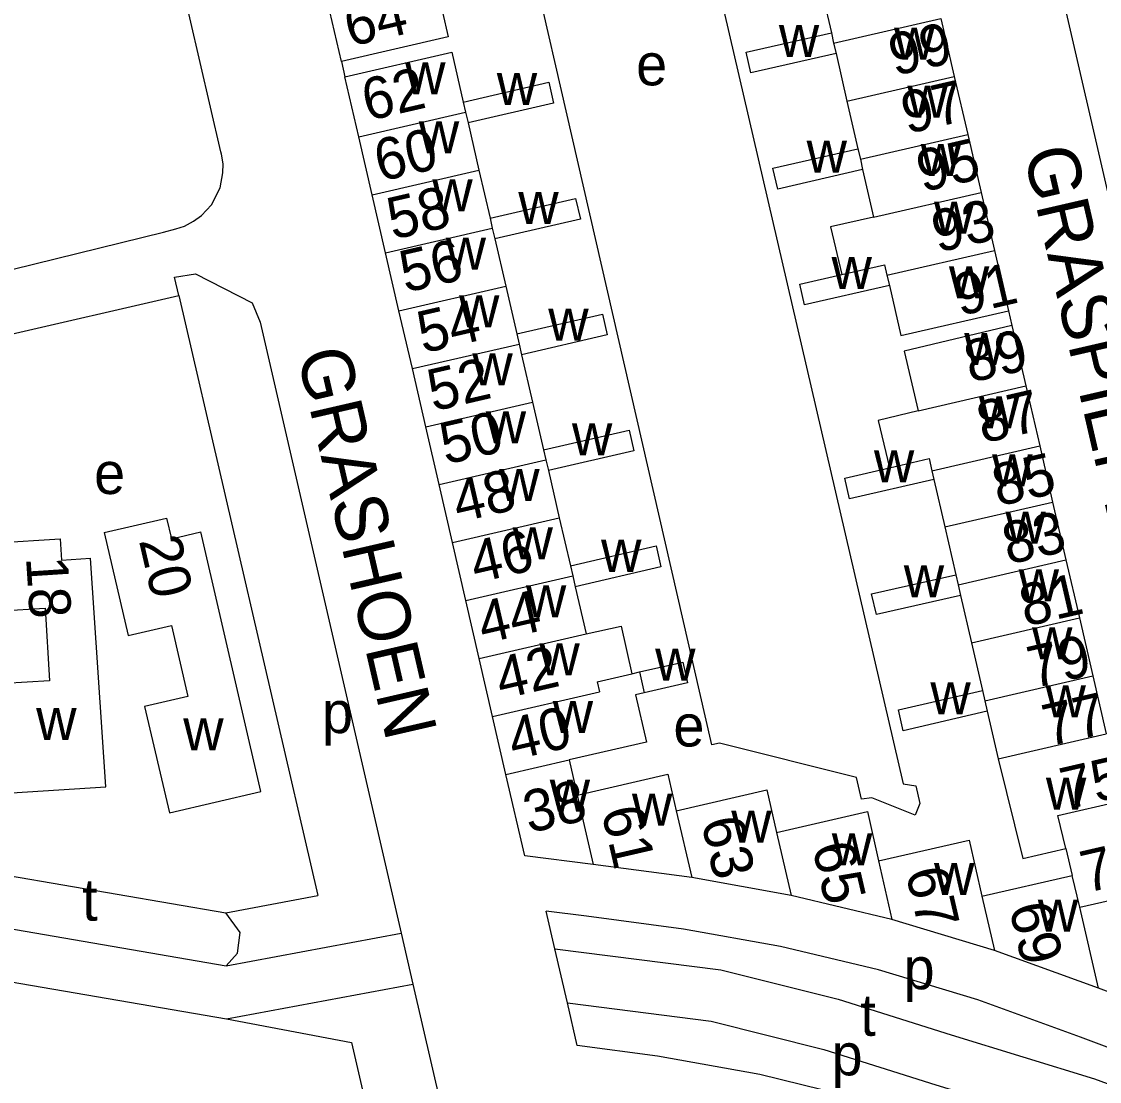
# Model space of a CAD drawing. Extents: x 155696 to 157795, y 382328 to 384028.
# Drawn here: x 156827.2 to 156930.4, y 383139.6 to 383241.1 of the extents above; entities that cross this region are included whole.
import ezdxf

# ---------------------------------------------------------------- set-up
doc = ezdxf.new("R2010")
doc.units = 0
for name, color, linetype in [('BLT_Basislijn', 7, 'Continuous'), ('BLT_Bebouwing', 7, 'Continuous'), ('BLT_Centroide', 7, 'Continuous'), ('BLT_Huisnummer', 7, 'Continuous'), ('BLT_Huisnummer_ tussenligend', 7, 'Continuous'), ('BLT_Onderverdeling_panden', 7, 'Continuous'), ('BLT_Straatnaam', 7, 'Continuous')]:
    doc.layers.add(name, color=color, linetype=linetype)

msp = doc.modelspace()

# ---------------------------------------------------------------- linework, layer by layer
at = {"layer": 'BLT_Basislijn'}
for p, q in [((156857.81, 383237.28), (156858.14, 383235.82)), ((156921.72, 383213.4), (156922.05, 383211.97))]:
    msp.add_line(p, q, dxfattribs=at)
for points in [[(156906.38, 383332.24), (156973.29, 383042.58), (156975.17, 383034.43)], [(156895.99, 383278.12), (156886.61, 383275.88), (156911.64, 383168.07), (156912.84, 383167.88), (156913.23, 383166.19), (156912.78, 383165.07), (156908.62, 383166.74), (156907.65, 383166.59), (156907.16, 383168.68), (156894.03, 383171.97), (156893.31, 383171.8), (156862.68, 383305.15), (156863.45, 383305.32)], [(156840.78, 383220.93), (156841.96, 383221.23), (156842.77, 383221.5), (156843.63, 383221.97), (156844.41, 383222.51), (156845.37, 383223.53), (156846.21, 383225.17), (156846.45, 383226.61), (156846.48, 383227.48), (156846.31, 383228.39), (156846.26, 383228.62), (156834.39, 383280), (156834.11, 383280.93), (156833.61, 383281.87), (156832.85, 383282.84), (156831.79, 383283.78)], [(156824.25, 383216.86), (156840.78, 383220.93)], [(156842.25, 383214.86), (156841.82, 383216.61), (156843.83, 383216.92), (156849.25, 383214.15), (156850.03, 383212.3), (156863.55, 383153.77)], [(156825.35, 383210.96), (156842.25, 383214.86)], [(156842.25, 383214.86), (156855.54, 383157.36)], [(156820.68, 383160.19), (156846.73, 383155.72)], [(156846.73, 383155.72), (156855.54, 383157.36)], [(156820.26, 383155.19), (156846.76, 383150.64)], [(156846.76, 383150.64), (156847.86, 383151.85), (156848.12, 383153.82), (156846.73, 383155.72)], [(156881.29, 383155.38), (156877.43, 383155.87)], [(156878.26, 383152.28), (156877.43, 383155.87)], [(156890.6, 383154.14), (156881.29, 383155.38)], [(156899.87, 383152.49), (156890.6, 383154.14)], [(156846.76, 383150.64), (156863.55, 383153.77)], [(156863.55, 383153.77), (156864.67, 383148.89)], [(156878.26, 383152.28), (156894.16, 383150.24), (156905.39, 383147.43), (156916.24, 383144.02), (156929.96, 383139.81), (156940.88, 383135.79)], [(156879.46, 383147.09), (156878.26, 383152.28)], [(156909.26, 383150.25), (156899.87, 383152.49)], [(156819.83, 383150.19), (156846.8, 383145.57)], [(156918.8, 383147.37), (156909.26, 383150.25)], [(156857.79, 383147.61), (156864.67, 383148.89)], [(156864.67, 383148.89), (156873.6, 383110.23), (156891.94, 383030.84)], [(156846.8, 383145.57), (156857.79, 383147.61)], [(156880.41, 383142.99), (156879.46, 383147.09)], [(156879.46, 383147.09), (156893.23, 383145.32), (156904.03, 383142.61), (156914.76, 383139.25), (156928.36, 383135.07), (156942.22, 383129.97)], [(156928.62, 383143.8), (156918.8, 383147.37)], [(156846.8, 383145.57), (156858.79, 383143.29), (156862.85, 383125.7), (156885.14, 383029.19)], [(156940.01, 383139.53), (156928.62, 383143.8)], [(156888.09, 383141.98), (156880.41, 383142.99)], [(156897.89, 383140.24), (156888.09, 383141.98)], [(156907.9, 383137.77), (156897.89, 383140.24)]]:
    msp.add_lwpolyline(points, dxfattribs=at)
at = {"layer": 'BLT_Bebouwing'}
for p, q in [((156903.7, 383244.58), (156904.75, 383240.01)), ((156857.81, 383237.28), (156856.48, 383243.04)), ((156905.2, 383238.03), (156906.25, 383233.47)), ((156906.25, 383233.47), (156907.3, 383228.91)), ((156869.94, 383231.39), (156870.99, 383226.87)), ((156870.99, 383226.87), (156872.05, 383222.27)), ((156907.75, 383226.92), (156908.8, 383222.36)), ((156872.51, 383220.29), (156873.55, 383215.76)), ((156873.55, 383215.76), (156874.61, 383211.17)), ((156875.07, 383209.18), (156876.12, 383204.65)), ((156876.12, 383204.65), (156877.18, 383200.06)), ((156877.64, 383198.08), (156878.68, 383193.55)), ((156914.57, 383197.24), (156915.62, 383192.69)), ((156878.68, 383193.55), (156879.75, 383188.95)), ((156915.62, 383192.69), (156916.67, 383188.11)), ((156880.21, 383186.96), (156881.25, 383182.44)), ((156917.12, 383186.13), (156918.17, 383181.58)), ((156918.17, 383181.58), (156919.22, 383177.01)), ((156885.65, 383178.62), (156886.37, 383178.79)), ((156919.67, 383175.03), (156920.72, 383170.47)), ((156927.22, 383161.88), (156927.82, 383159.29)), ((156919.18, 383157.31), (156927.82, 383159.29))]:
    msp.add_line(p, q, dxfattribs=at)
for points in [[(156866.94, 383244.4), (156868.04, 383239.64), (156857.81, 383237.28)], [(156915.25, 383241.4), (156916.53, 383235.84)], [(156905.2, 383238.03), (156897.03, 383236.19), (156896.58, 383238.17), (156904.75, 383240.01)], [(156858.14, 383235.82), (156868.38, 383238.18), (156869.48, 383233.38)], [(156859.47, 383230.06), (156858.14, 383235.82)], [(156916.53, 383235.84), (156917.82, 383230.29)], [(156869.48, 383233.38), (156877.69, 383235.29), (156878.13, 383233.29), (156869.94, 383231.39)], [(156860.76, 383224.51), (156859.47, 383230.06)], [(156917.82, 383230.29), (156919.1, 383224.74)], [(156907.75, 383226.92), (156899.61, 383225.05), (156899.13, 383227.05), (156907.3, 383228.91)], [(156862.04, 383218.95), (156860.76, 383224.51)], [(156919.1, 383224.74), (156920.38, 383219.18)], [(156872.05, 383222.27), (156880.25, 383224.16), (156880.71, 383222.17), (156872.51, 383220.29)], [(156908.8, 383222.36), (156904.68, 383221.42), (156905.75, 383216.86)], [(156920.38, 383219.18), (156921.72, 383213.4)], [(156863.32, 383213.4), (156862.04, 383218.95)], [(156910.31, 383215.82), (156902.18, 383213.95), (156901.73, 383215.94), (156905.75, 383216.86)], [(156910.31, 383215.82), (156911.41, 383211.04), (156921.72, 383213.4)], [(156864.61, 383207.85), (156863.32, 383213.4)], [(156874.61, 383211.17), (156882.83, 383213.07), (156883.28, 383211.08), (156875.07, 383209.18)], [(156922.05, 383211.97), (156911.74, 383209.54), (156913.06, 383203.82)], [(156922.05, 383211.97), (156923.38, 383206.2)], [(156865.89, 383202.29), (156864.61, 383207.85)], [(156923.38, 383206.2), (156924.71, 383200.44)], [(156913.06, 383203.82), (156909.25, 383202.88), (156910.32, 383198.35)], [(156867.17, 383196.74), (156865.89, 383202.29)], [(156877.18, 383200.06), (156885.39, 383201.97), (156885.82, 383199.97), (156877.64, 383198.08)], [(156924.71, 383200.44), (156925.95, 383195.07)], [(156914.57, 383197.24), (156906.49, 383195.38), (156906.03, 383197.36), (156910.32, 383198.35)], [(156868.45, 383191.19), (156867.17, 383196.74)], [(156925.95, 383195.07), (156927.23, 383189.52)], [(156835.09, 383192.16), (156841.05, 383193.52), (156841.53, 383191.53), (156844.33, 383192.2)], [(156835.09, 383192.16), (156837.39, 383182.27), (156841.54, 383183.24), (156843.1, 383176.45), (156838.96, 383175.48), (156841.34, 383165.29), (156850.09, 383167.34), (156844.33, 383192.2)], [(156824.75, 383191.16), (156830.86, 383191.55), (156830.99, 383189.5), (156833.78, 383189.68)], [(156869.74, 383185.63), (156868.45, 383191.19)], [(156824.75, 383191.16), (156825.17, 383184.64), (156829.42, 383184.91), (156829.86, 383177.95), (156825.58, 383177.67), (156826.25, 383167.21), (156835.24, 383167.79), (156833.78, 383189.68)], [(156879.75, 383188.95), (156887.96, 383190.86), (156888.41, 383188.87), (156880.21, 383186.96)], [(156927.23, 383189.52), (156928.52, 383183.97)], [(156917.12, 383186.13), (156909.07, 383184.28), (156908.6, 383186.26), (156916.67, 383188.11)], [(156871.02, 383180.08), (156869.74, 383185.63)], [(156928.52, 383183.97), (156929.8, 383178.42)], [(156881.25, 383182.44), (156884.62, 383183.17), (156885.65, 383178.62)], [(156872.3, 383174.52), (156871.02, 383180.08)], [(156886.37, 383178.79), (156890.52, 383179.74), (156890.97, 383177.75), (156886.83, 383176.8)], [(156929.8, 383178.42), (156931.08, 383172.86)], [(156886.83, 383176.8), (156885.98, 383176.6), (156887.03, 383172.05), (156879.62, 383170.36)], [(156919.67, 383175.03), (156911.64, 383173.16), (156911.18, 383175.15), (156919.22, 383177.01)], [(156873.58, 383168.97), (156872.3, 383174.52)], [(156879.62, 383170.36), (156880.4, 383166.99)], [(156920.72, 383170.47), (156923.09, 383160.93), (156927.22, 383161.88)], [(156881.94, 383160.33), (156875.39, 383161.18), (156873.58, 383168.97)], [(156880.4, 383166.99), (156889.09, 383169.01), (156889.89, 383165.48)], [(156889.89, 383165.48), (156898.57, 383167.5), (156899.5, 383163.4)], [(156899.5, 383163.4), (156908.22, 383165.41), (156909.26, 383160.69)], [(156909.26, 383160.69), (156917.95, 383162.68), (156919.18, 383157.31)], [(156891.37, 383159.09), (156881.94, 383160.33)], [(156900.89, 383157.38), (156891.37, 383159.09)], [(156910.56, 383155.08), (156900.89, 383157.38)], [(156934.6, 383157.64), (156937.32, 383145.88), (156930.35, 383148.49)], [(156920.38, 383152.12), (156910.56, 383155.08)], [(156930.35, 383148.49), (156920.38, 383152.12)]]:
    msp.add_lwpolyline(points, dxfattribs=at)
at = {"layer": 'BLT_Onderverdeling_panden'}
for p, q in [((156904.97, 383239.03), (156915.25, 383241.4)), ((156906.25, 383233.47), (156916.53, 383235.84)), ((156859.47, 383230.06), (156869.71, 383232.42)), ((156907.53, 383227.91), (156917.82, 383230.29)), ((156860.76, 383224.51), (156870.99, 383226.87)), ((156908.8, 383222.36), (156919.1, 383224.74)), ((156862.04, 383218.95), (156872.27, 383221.32)), ((156910.08, 383216.8), (156920.38, 383219.18)), ((156905.75, 383216.86), (156909.85, 383217.8)), ((156863.32, 383213.4), (156873.55, 383215.76)), ((156864.61, 383207.85), (156874.84, 383210.21)), ((156913.06, 383203.82), (156923.38, 383206.2)), ((156865.89, 383202.29), (156876.12, 383204.65)), ((156914.38, 383198.06), (156924.71, 383200.44)), ((156867.17, 383196.74), (156877.4, 383199.1)), ((156910.32, 383198.35), (156914.11, 383199.23)), ((156915.62, 383192.69), (156925.95, 383195.07)), ((156868.45, 383191.19), (156878.68, 383193.55)), ((156916.89, 383187.13), (156927.23, 383189.52)), ((156869.74, 383185.63), (156879.97, 383187.99)), ((156918.17, 383181.58), (156928.52, 383183.97)), ((156871.02, 383180.08), (156881.25, 383182.44)), ((156886.37, 383178.79), (156886.83, 383176.8)), ((156882.31, 383177.85), (156885.65, 383178.62)), ((156882.31, 383177.85), (156882.53, 383176.89)), ((156919.45, 383176.02), (156929.8, 383178.42)), ((156872.3, 383174.52), (156882.53, 383176.89)), ((156920.72, 383170.47), (156931.08, 383172.86)), ((156873.58, 383168.97), (156879.62, 383170.36)), ((156880.4, 383166.99), (156881.94, 383160.33)), ((156889.89, 383165.48), (156891.37, 383159.09)), ((156899.5, 383163.4), (156900.89, 383157.38)), ((156909.26, 383160.69), (156910.56, 383155.08)), ((156928.56, 383156.24), (156927.82, 383159.29)), ((156919.18, 383157.31), (156920.38, 383152.12)), ((156928.56, 383156.24), (156934.6, 383157.64)), ((156930.35, 383148.49), (156928.56, 383156.24))]:
    msp.add_line(p, q, dxfattribs=at)
for points in [[(156904.75, 383240.01), (156904.97, 383239.03)], [(156904.97, 383239.03), (156905.2, 383238.03)], [(156869.48, 383233.38), (156869.71, 383232.42)], [(156869.71, 383232.42), (156869.94, 383231.39)], [(156907.3, 383228.91), (156907.53, 383227.91)], [(156907.53, 383227.91), (156907.75, 383226.92)], [(156872.05, 383222.27), (156872.27, 383221.32)], [(156872.27, 383221.32), (156872.51, 383220.29)], [(156909.85, 383217.8), (156910.08, 383216.8)], [(156910.08, 383216.8), (156910.31, 383215.82)], [(156874.61, 383211.17), (156874.84, 383210.21)], [(156874.84, 383210.21), (156875.07, 383209.18)], [(156877.18, 383200.06), (156877.4, 383199.1)], [(156877.4, 383199.1), (156877.64, 383198.08)], [(156914.11, 383199.23), (156914.38, 383198.06)], [(156914.38, 383198.06), (156914.57, 383197.24)], [(156879.75, 383188.95), (156879.97, 383187.99)], [(156916.67, 383188.11), (156916.89, 383187.13)], [(156879.97, 383187.99), (156880.21, 383186.96)], [(156916.89, 383187.13), (156917.12, 383186.13)], [(156919.22, 383177.01), (156919.45, 383176.02)], [(156919.45, 383176.02), (156919.67, 383175.03)], [(156927.22, 383161.88), (156926.46, 383165.05), (156932.56, 383166.45)]]:
    msp.add_lwpolyline(points, dxfattribs=at)

# ---------------------------------------------------------------- texts
at = {"layer": 'BLT_Centroide'}
for s, p in [('w', (156899.72, 383237.71)), ('w', (156910.76, 383237.44)), ('e', (156886.05, 383234.99)), ('w', (156863.92, 383234.12)), ('w', (156872.7, 383233.1)), ('w', (156912.03, 383231.88)), ('w', (156865.23, 383228.47)), ('w', (156902.38, 383226.62)), ('w', (156913.31, 383226.31)), ('w', (156866.52, 383222.91)), ('w', (156874.76, 383221.71)), ('w', (156914.59, 383220.78)), ('w', (156867.8, 383217.34)), ('w', (156904.77, 383215.48)), ('w', (156916.02, 383214.59)), ('w', (156869.08, 383211.81)), ('w', (156877.63, 383210.52)), ('w', (156917.48, 383208.19)), ('w', (156870.36, 383206.25)), ('w', (156918.89, 383202.12)), ('w', (156871.64, 383200.69)), ('w', (156879.9, 383199.54)), ('w', (156908.83, 383196.96)), ('w', (156920.16, 383196.56)), ('e', (156834.12, 383195.84)), ('w', (156872.93, 383195.16)), ('w', (156921.43, 383191.09)), ('w', (156874.21, 383189.59)), ('w', (156882.69, 383188.38)), ('w', (156911.69, 383185.94)), ('w', (156922.7, 383185.56)), ('w', (156875.49, 383184.03)), ('w', (156923.98, 383180)), ('w', (156876.78, 383178.47)), ('w', (156887.87, 383177.96)), ('w', (156914.24, 383174.73)), ('w', (156925.27, 383174.44)), ('p', (156855.95, 383172.93)), ('w', (156878.06, 383172.94)), ('w', (156828.57, 383172.26)), ('e', (156889.62, 383171.65)), ('w', (156842.66, 383171.27)), ('w', (156877.77, 383165.41)), ('w', (156925.31, 383165.59)), ('w', (156885.65, 383164.06)), ('w', (156895.16, 383162.44)), ('w', (156904.8, 383160.25)), ('w', (156914.59, 383157.41)), ('t', (156832.97, 383154.96)), ('w', (156924.53, 383153.91)), ('p', (156911.67, 383148.39)), ('t', (156907.52, 383143.93)), ('p', (156904.77, 383140.14))]:
    msp.add_text(s, height=4, dxfattribs=at).set_placement(p)
at = {"layer": 'BLT_Huisnummer'}
for s, rotation, p in [('64', 13.0065, (156858.61, 383238.68)), ('99', 12.996, (156910.79, 383235.88)), ('62', 13.0065, (156860.31, 383231.56)), ('95', 12.996, (156913.46, 383224.75)), ('58', 13.0065, (156862.72, 383220.19)), ('91', 12.996, (156917.04, 383212.88)), ('54', 13.0065, (156865.61, 383209.3)), ('87', 12.996, (156919.24, 383200.67)), ('50', 13.0065, (156867.78, 383198.65)), ('83', 12.996, (156921.68, 383189.06)), ('46', 13.0065, (156870.68, 383187.28)), ('20', 283.0293, (156838.4, 383191.39)), ('18', 273.7432, (156827.59, 383189.75)), ('79', 12.996, (156924.09, 383177.21)), ('42', 13.0065, (156873.12, 383176.15)), ('75', 12.996, (156927.23, 383165.59)), ('38', 13.0065, (156875.77, 383163.33)), ('61', 283.0087, (156882.69, 383165.5)), ('65', 283.0087, (156902.9, 383162.07)), ('69', 283.0087, (156921.76, 383156.27))]:
    msp.add_text(s, height=4, rotation=rotation, dxfattribs=at).set_placement(p)
at = {"layer": 'BLT_Huisnummer_ tussenligend'}
for s, rotation, p in [('97', 12.996, (156911.99, 383230.32)), ('60', 13.0065, (156861.5, 383225.75)), ('93', 12.996, (156914.91, 383218.95)), ('56', 13.0065, (156863.92, 383215.11)), ('89', 12.996, (156918.04, 383206.48)), ('52', 13.0065, (156866.59, 383203.74)), ('85', 12.996, (156920.71, 383194.63)), ('48', 13.0065, (156869, 383193.09)), ('81', 12.996, (156923.32, 383183.11)), ('44', 13.0065, (156871.41, 383181.47)), ('77', 12.996, (156925.53, 383171.64)), ('40', 13.0065, (156874.31, 383170.34)), ('63', 283.0087, (156892.26, 383164.48)), ('73', 12.996, (156929.17, 383157.61)), ('67', 283.0087, (156911.84, 383159.66))]:
    msp.add_text(s, height=4, rotation=rotation, dxfattribs=at).set_placement(p)
at = {"layer": 'BLT_Straatnaam'}
for s, rotation, p in [('GRASPIEPER', 283.0061, (156923.15, 383228.62)), ('GRASHOEN', 283.0057, (156853.55, 383209.29))]:
    msp.add_text(s, height=5, rotation=rotation, dxfattribs=at).set_placement(p)

doc.saveas('drawing.dxf')
